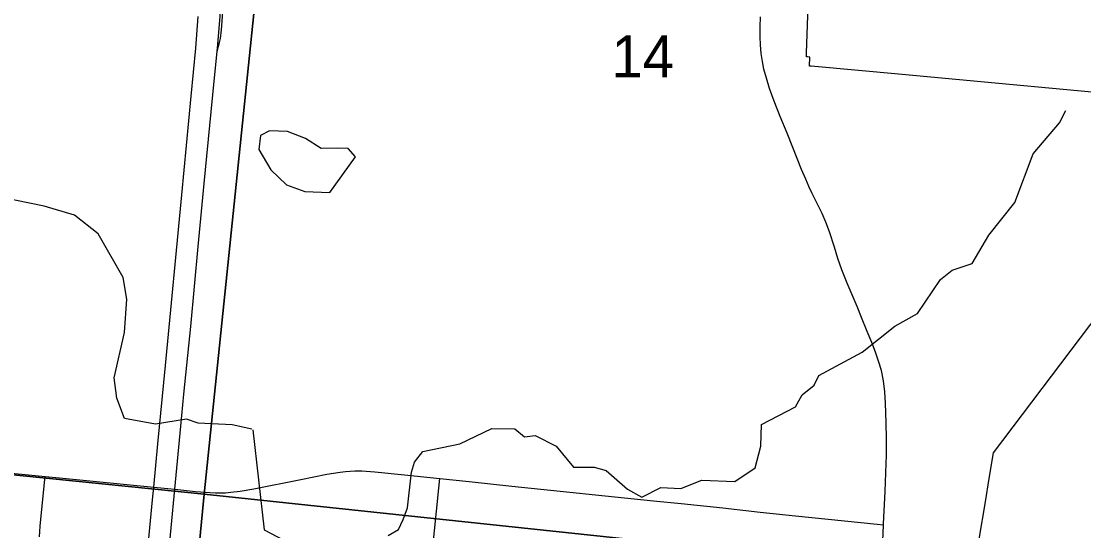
# Model space of a CAD drawing. Extents: x -1.4 to 35.4, y 0 to 22.
# Drawn here: x 29.515 to 30.573, y 16.414 to 16.921 of the extents above; entities that cross this region are included whole.
import ezdxf

# ---------------------------------------------------------------- set-up
doc = ezdxf.new("R2010")
doc.units = 0
for name, color, linetype in [('GM_X_City_Street', 7, 'Continuous'), ('GM_X_County_Road', 7, 'Continuous'), ('GM_X_County_Text', 7, 'Continuous'), ('GM_X_Interchange_Ramps', 7, 'Continuous'), ('GM_X_Interstate_Route', 7, 'Continuous'), ('GM_X_Minor_Lake', 7, 'Continuous'), ('GM_X_Minor_River', 7, 'Continuous'), ('GM_X_Section', 7, 'Continuous'), ('GM_X_Section_Text', 7, 'Continuous')]:
    doc.layers.add(name, color=color, linetype=linetype)

msp = doc.modelspace()

# ---------------------------------------------------------------- linework, layer by layer
at = {"layer": 'GM_X_City_Street'}
for points in [[(29.4417, 16.4775), (29.539, 16.468), (29.5532, 16.4667), (29.6471, 16.4575), (29.6681, 16.4553), (29.6886, 16.4531), (29.7035, 16.452), (29.7088, 16.4518), (29.7147, 16.4518), (29.7188, 16.4519), (29.7241, 16.4523), (29.7334, 16.4534), (29.7469, 16.4557), (29.7938, 16.4652), (29.8194, 16.4702), (29.8329, 16.4724), (29.838, 16.4731), (29.8428, 16.4734), (29.8475, 16.4737), (29.8544, 16.4735), (29.8674, 16.4728), (29.897, 16.4698), (29.9322, 16.4661), (29.9613, 16.463), (30.0039, 16.4584), (30.1448, 16.4437), (30.1726, 16.441), (30.214, 16.4367), (30.2511, 16.4326), (30.2863, 16.429), (30.3677, 16.4206), (30.374, 16.4199)], [(29.5333, 16.4081), (29.534, 16.4187), (29.5384, 16.462), (29.539, 16.468)], [(29.9243, 16.3909), (29.9312, 16.4564), (29.9322, 16.4661)]]:
    msp.add_lwpolyline(points, dxfattribs=at)
at = {"layer": 'GM_X_County_Road'}
for points in [[(30.374, 16.4199), (30.3741, 16.421), (30.3756, 16.4532), (30.3767, 16.4811), (30.3769, 16.4891), (30.3769, 16.4972), (30.3769, 16.5059), (30.3765, 16.5214), (30.3758, 16.5412), (30.3752, 16.5523), (30.3739, 16.5633), (30.3718, 16.5736), (30.3694, 16.5819), (30.3661, 16.5918), (30.3623, 16.6016), (30.3578, 16.6125), (30.3521, 16.6263), (30.3476, 16.6372), (30.3378, 16.6606), (30.3325, 16.6739), (30.3286, 16.685), (30.325, 16.6963), (30.3201, 16.7116), (30.3165, 16.7214), (30.3128, 16.7299), (30.3066, 16.7427), (30.3027, 16.7505), (30.3, 16.7561), (30.2965, 16.7641), (30.2924, 16.7738), (30.2837, 16.7957), (30.278, 16.8101), (30.2711, 16.8267), (30.2651, 16.8418), (30.2604, 16.8546), (30.2573, 16.8648), (30.2549, 16.8738), (30.2534, 16.8812), (30.2521, 16.8892), (30.2514, 16.8979), (30.2511, 16.906), (30.2512, 16.916), (30.2516, 16.9259)], [(30.373, 16.3956), (30.374, 16.4199)]]:
    msp.add_lwpolyline(points, dxfattribs=at)
at = {"layer": 'GM_X_County_Text'}
for points in [[(30.6493, 16.8446), (30.3927, 16.8683), (30.302, 16.8767), (30.3002, 16.8768), (30.3006, 16.8857), (30.3006, 16.8857), (30.3006, 16.8857), (30.2984, 16.886), (30.2973, 16.8861), (30.2973, 16.8861), (30.2971, 16.8861), (30.2974, 16.8895), (30.299, 16.9366)], [(30.462, 16.3623), (30.4757, 16.4449), (30.4788, 16.464), (30.4834, 16.4915), (30.5701, 16.6061), (30.6331, 16.6893)]]:
    msp.add_lwpolyline(points, dxfattribs=at)
at = {"layer": 'GM_X_Interchange_Ramps'}
msp.add_lwpolyline([(29.7103, 16.8916), (29.7126, 16.9002), (29.7135, 16.9043), (29.7145, 16.9128), (29.7161, 16.9306), (29.7176, 16.9485), (29.7201, 16.9826), (29.7215, 16.9974), (29.7237, 17.0147), (29.727, 17.0349), (29.7313, 17.0568), (29.7366, 17.0798), (29.7422, 17.1015), (29.7496, 17.1271), (29.7615, 17.1657), (29.7719, 17.1989), (29.7786, 17.2182), (29.7804, 17.2228)], dxfattribs=at)
at = {"layer": 'GM_X_Interstate_Route'}
for points in [[(29.7044, 16.8312), (29.706, 16.8481), (29.7103, 16.8916), (29.7106, 16.8945), (29.7132, 16.926), (29.7163, 16.975), (29.7206, 17.0457), (29.724, 17.0991)], [(29.6387, 16.3682), (29.6458, 16.4449), (29.6471, 16.4575), (29.6513, 16.5006), (29.6589, 16.5785), (29.6753, 16.7486), (29.6846, 16.8469), (29.6891, 16.8946), (29.6915, 16.9261)], [(29.6742, 16.5182), (29.6773, 16.55), (29.684, 16.6174), (29.6914, 16.6972), (29.6975, 16.7597), (29.7044, 16.8312)], [(29.6598, 16.3685), (29.6646, 16.417), (29.6681, 16.4553), (29.6701, 16.4764), (29.6742, 16.5182)]]:
    msp.add_lwpolyline(points, dxfattribs=at)
at = {"layer": 'GM_X_Minor_Lake'}
for points in [[(29.8481, 16.7863), (29.8407, 16.7948), (29.8298, 16.795), (29.8139, 16.7946), (29.7982, 16.8048), (29.7805, 16.8116), (29.7624, 16.8124), (29.7536, 16.8076), (29.7518, 16.7936), (29.7639, 16.7736), (29.7795, 16.7585), (29.7975, 16.7517), (29.8224, 16.7508)], [(29.8224, 16.7508), (29.8481, 16.7863)]]:
    msp.add_lwpolyline(points, dxfattribs=at)
at = {"layer": 'GM_X_Minor_River'}
for points in [[(29.8808, 16.4091), (29.8908, 16.4154), (29.8955, 16.4251), (29.8999, 16.4368), (29.904, 16.4724), (29.9068, 16.4822), (29.915, 16.493), (29.9519, 16.5006), (29.984, 16.5159), (30.0067, 16.5154), (30.0163, 16.5076), (30.027, 16.5089), (30.0479, 16.4983), (30.0653, 16.4774), (30.0858, 16.4774), (30.0978, 16.4741), (30.119, 16.4554), (30.1332, 16.4475), (30.1523, 16.457), (30.172, 16.4562), (30.193, 16.4645), (30.2259, 16.4631), (30.2462, 16.4767), (30.2519, 16.4982), (30.2524, 16.5198), (30.2864, 16.5373), (30.2931, 16.5493), (30.305, 16.559), (30.3097, 16.5687), (30.3526, 16.5918), (30.3852, 16.6177), (30.4078, 16.6305), (30.4308, 16.6642), (30.4424, 16.6734), (30.4622, 16.6802), (30.479, 16.7083), (30.5046, 16.7408), (30.523, 16.7894), (30.5493, 16.8204), (30.5556, 16.8324)], [(29.7448, 16.515), (29.7252, 16.5196), (29.6914, 16.521), (29.6797, 16.5251), (29.6489, 16.52), (29.6179, 16.5259), (29.6104, 16.5462), (29.6077, 16.5664), (29.6181, 16.6114), (29.6203, 16.6445), (29.6166, 16.6662), (29.5917, 16.7097), (29.5681, 16.7284), (29.538, 16.7373), (29.4243, 16.7606)], [(29.7459, 16.5145), (29.7573, 16.415), (29.8032, 16.3906)]]:
    msp.add_lwpolyline(points, dxfattribs=at)
at = {"layer": 'GM_X_Section'}
for points in [[(29.8014, 17.4564), (29.6975, 16.4505), (28.6908, 16.5524), (28.7829, 17.5603)], [(29.8014, 17.4564), (30.7944, 17.3482), (30.705, 16.3435), (29.6975, 16.4505)], [(29.6975, 16.4505), (29.5997, 15.4377), (28.6108, 15.5412), (28.5878, 15.5435), (28.6908, 16.5524)], [(29.6975, 16.4505), (30.705, 16.3435), (30.6121, 15.3305), (29.5997, 15.4377)]]:
    msp.add_lwpolyline(points, close=True, dxfattribs=at)

# ---------------------------------------------------------------- texts
at = {"layer": 'GM_X_Section_Text'}
msp.add_text('14', height=0.04186, rotation=0, dxfattribs=at).set_placement((30.103, 16.8654))

doc.saveas('drawing.dxf')
